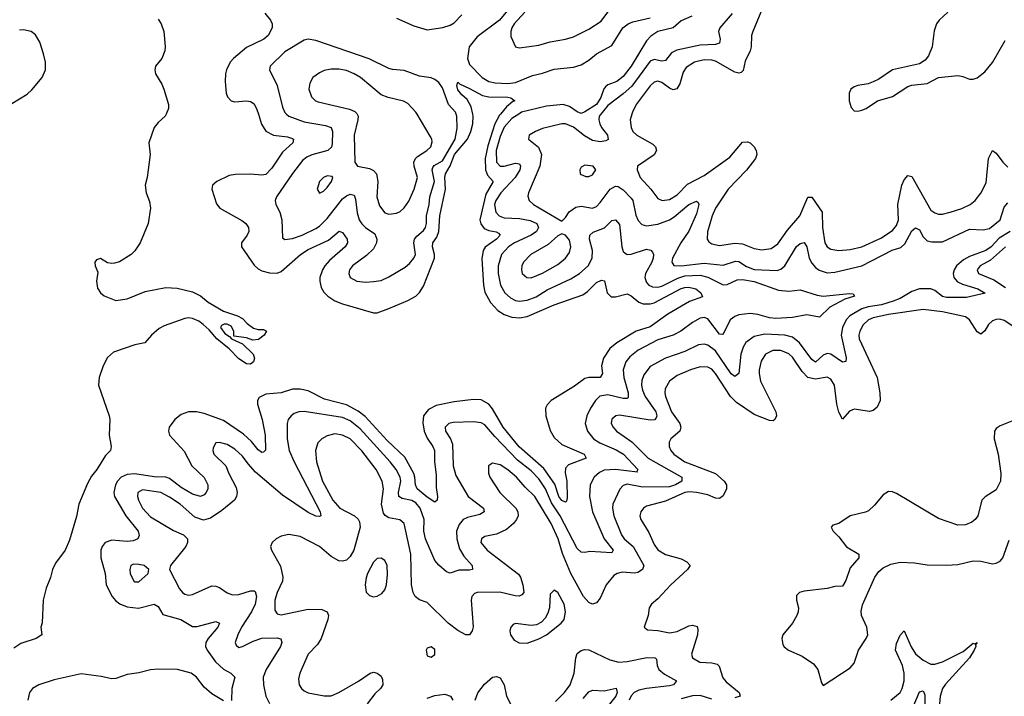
# Model space of a CAD drawing. Header units: inches. Extents: x 1843162 to 1959474, y 907081 to 1016326.
# Tile 524 of 656: x 1914290 to 1919411, y 996970 to 1000492. Entities that reach past the tile are written whole.
import ezdxf

# ---------------------------------------------------------------- set-up
doc = ezdxf.new("R2010")
doc.units = ezdxf.units.IN
doc.header["$MEASUREMENT"] = 0
doc.layers.add('B9010', color=7, linetype='Continuous')
doc.layers.add('B9919', color=7, linetype='Continuous')

msp = doc.modelspace()

# ---------------------------------------------------------------- linework, layer by layer
at = {"layer": 'B9010', "color": 5}
for points, elevation in [([(1916860.4, 1000579.6), (1916786.4, 1000490), (1916670, 1000403.2), (1916627.5, 1000350), (1916619.8, 1000290), (1916630, 1000258.3), (1916695.8, 1000190), (1916730, 1000169.5), (1916763.5, 1000163.5), (1916830, 1000160.3), (1916870, 1000164.2), (1916958.2, 1000201.8), (1917010, 1000213.5), (1917070, 1000234.4), (1917170, 1000245.1), (1917210, 1000257.4), (1917250, 1000280.9), (1917290, 1000313.9), (1917370, 1000357.9), (1917428.2, 1000450), (1917454.8, 1000470), (1917478.8, 1000481.2), (1917570, 1000501.9)], 440), ([(1916918.5, 1000530), (1916862.7, 1000470), (1916850.2, 1000450), (1916844.7, 1000430), (1916844.7, 1000404.7), (1916870, 1000350.7), (1916890, 1000345.3), (1916990, 1000359.2), (1917050, 1000377.2), (1917130, 1000391), (1917170, 1000402.7), (1917250, 1000441.6), (1917315.2, 1000484.8), (1917390, 1000584.9)], 460), ([(1915565.7, 1000525.7), (1915595.6, 1000490), (1915603.2, 1000470), (1915602.8, 1000450), (1915582.3, 1000410), (1915559.6, 1000390), (1915470, 1000347.5), (1915402, 1000290), (1915385.9, 1000270), (1915365.9, 1000230), (1915361.1, 1000210), (1915359.5, 1000170), (1915364.6, 1000110), (1915371.3, 1000090), (1915390, 1000069.1), (1915410, 1000063.8), (1915470, 1000069.2), (1915490, 1000065.8), (1915510, 1000052.9), (1915524.5, 1000024.5), (1915532.3, 1000000)], 420), ([(1916250, 1000499.5), (1916339.9, 1000459.9), (1916410, 1000439.5), (1916491.4, 1000451.4), (1916530, 1000462.3), (1916550, 1000476), (1916590, 1000517.6)], 440), ([(1917786.8, 1000510), (1917730, 1000486.3), (1917688.7, 1000450), (1917609.6, 1000430.4), (1917573.6, 1000406.4), (1917550, 1000381.7), (1917470.9, 1000250), (1917430, 1000196.4), (1917395.8, 1000170), (1917350, 1000152.9), (1917337.3, 1000142.8), (1917328.7, 1000131.3), (1917312.9, 1000087.1), (1917290, 1000051), (1917230, 1000011.4), (1917210, 1000003.1), (1917190, 1000011.6), (1917150, 1000039.4), (1917117.6, 1000050), (1917030, 1000040.8), (1916901.2, 1000010), (1916885.7, 1000000)], 440), ([(1917996.6, 1000523.4), (1917932.7, 1000450), (1917925.5, 1000430), (1917933.2, 1000390), (1917930, 1000368.9), (1917910, 1000362), (1917830, 1000359.5), (1917707.5, 1000332.5), (1917680.1, 1000319.9), (1917650, 1000279.3), (1917630, 1000275.2), (1917590, 1000284.9), (1917570, 1000276.1), (1917473.5, 1000146.5), (1917430, 1000105.4), (1917350, 1000044.3), (1917312.9, 1000000)], 460), ([(1918144.4, 1000530), (1918103, 1000430), (1918097, 1000410), (1918094.8, 1000350), (1918089.5, 1000330), (1918063.6, 1000276.4), (1918052.6, 1000227.4), (1918042.9, 1000217.1), (1918030, 1000212.7), (1918010, 1000217.8), (1917910, 1000275.2), (1917890, 1000280.7), (1917850, 1000282.2), (1917799.6, 1000270), (1917756.6, 1000243.4), (1917740.9, 1000219.1), (1917723, 1000157), (1917709, 1000131), (1917690, 1000126), (1917670, 1000135.6), (1917630, 1000165.6), (1917610, 1000172.4), (1917590, 1000166.9), (1917570, 1000147.6), (1917496.8, 1000050), (1917477.9, 1000010), (1917474.9, 1000000)], 480), ([(1919118.3, 1000530), (1919073.4, 1000490), (1919058.3, 1000470), (1919045.9, 1000434.1), (1919036.9, 1000350), (1919016.9, 1000303.1), (1918999.6, 1000280.4), (1918970, 1000261.6), (1918830, 1000231.1), (1918758.6, 1000181.4), (1918730, 1000167.8), (1918702.7, 1000157.2), (1918650, 1000149.6), (1918630, 1000142), (1918614, 1000130), (1918604.9, 1000110), (1918604.9, 1000070), (1918614.6, 1000034.6), (1918630, 1000017.3), (1918650, 1000015.5), (1918670, 1000020.4), (1918692.3, 1000030), (1918751.1, 1000068.9), (1918830, 1000091.8), (1918910, 1000144.4), (1918930, 1000150.6), (1919010, 1000158.7), (1919070, 1000190.4), (1919170, 1000200.4), (1919195.6, 1000195.6), (1919230, 1000181.6), (1919250, 1000181.3), (1919270, 1000188.7), (1919310, 1000220.3), (1919350, 1000268.9), (1919416.8, 1000383.2)], 520), ([(1915010, 1000494.6), (1915026, 1000470), (1915040.7, 1000430), (1915047.1, 1000352.9), (1915044.9, 1000330), (1915030, 1000289.2), (1914997.3, 1000250), (1914993.4, 1000230), (1914996.3, 1000210), (1915030, 1000156), (1915040.5, 1000130), (1915064.9, 1000050), (1915064.9, 1000030), (1915051.7, 1000000)], 380), ([(1914250, 1000054.6), (1914330, 1000104.2), (1914354.1, 1000125.9), (1914407.3, 1000190), (1914424.2, 1000230), (1914423.8, 1000270), (1914413.9, 1000313.9), (1914395.2, 1000375.2), (1914372.7, 1000412.7), (1914349.8, 1000429.8), (1914310, 1000438.5), (1914290, 1000437.2)], 380), ([(1916560.1, 1000000), (1916556.8, 1000010), (1916519.9, 1000050), (1916490, 1000136.4), (1916470, 1000164.4), (1916450, 1000179.7), (1916430, 1000188.4), (1916370, 1000198.3), (1916290, 1000227.4), (1916230, 1000232), (1916210, 1000237.8), (1916107.5, 1000287.5), (1915830, 1000383.2), (1915790, 1000389.8), (1915770, 1000385.6), (1915670, 1000324.6), (1915593.7, 1000250), (1915588.9, 1000230), (1915628.9, 1000148.9), (1915657, 1000037), (1915670, 1000008), (1915678.6, 1000000)], 440), ([(1916356.9, 1000000), (1916350.8, 1000010), (1916310, 1000055.3), (1916286.9, 1000066.8), (1916206.8, 1000086.8), (1916170, 1000101.4), (1916062.8, 1000190), (1916030, 1000210.5), (1915990, 1000227.7), (1915950, 1000234.3), (1915910, 1000234.3), (1915873.2, 1000226.8), (1915850, 1000215.3), (1915815.3, 1000190), (1915798.6, 1000161.4), (1915794.9, 1000130), (1915807.9, 1000090), (1915828.7, 1000070), (1915843.5, 1000063.5), (1916006, 1000026.1), (1916034, 1000014), (1916043.5, 1000003.6), (1916045.3, 1000000)], 460), ([(1916647.1, 1000000), (1916638.8, 1000038.8), (1916617.1, 1000077.1), (1916590, 1000100.5), (1916570, 1000126.5), (1916563.9, 1000150), (1916570, 1000166.7), (1916577.4, 1000157.4), (1916630, 1000134.3), (1916697, 1000097), (1916730, 1000091), (1916829.1, 1000089.1), (1916845.5, 1000085.5), (1916866.3, 1000070), (1916854.8, 1000065.2), (1916822.5, 1000037.5), (1916790.7, 1000000)], 420)]:
    msp.add_lwpolyline(points, dxfattribs=dict(at, elevation=elevation))
at = {"layer": 'B9919', "color": 5}
for points, elevation in [([(1915051.7, 1000000), (1915047.3, 999990), (1915010, 999956), (1914990.6, 999930), (1914961.6, 999850), (1914968.2, 999790), (1914953, 999670), (1914943.8, 999630), (1914948.2, 999590), (1914965.1, 999545.1), (1914970.3, 999510.3), (1914958.7, 999430), (1914917.1, 999330), (1914890, 999289.4), (1914870, 999269.5), (1914810, 999232), (1914784.1, 999224.1), (1914770, 999222), (1914746.8, 999226.8), (1914710, 999249), (1914690, 999242), (1914681, 999230), (1914682.8, 999210), (1914697.5, 999177.5), (1914690.4, 999130), (1914694.4, 999094.4), (1914710, 999070.8), (1914730, 999054), (1914790, 999030.5), (1914850, 999039.5), (1914943.8, 999076.2), (1915050, 999096.9), (1915110, 999094.3), (1915190, 999074.9), (1915230, 999054), (1915270, 999021.6), (1915350, 998974.4), (1915424, 998950), (1915450, 998936.5), (1915473, 998910), (1915506.4, 998886.4), (1915530, 998878.9), (1915558.4, 998878.4), (1915574.8, 998870), (1915562.8, 998850), (1915532.9, 998827.1), (1915503, 998823), (1915470, 998836.3), (1915404, 998844), (1915403.7, 998870), (1915390, 998896.2), (1915370, 998907.3), (1915353.4, 998906.6), (1915340.5, 998899.5), (1915334.8, 998890), (1915357.5, 998857.5), (1915382, 998842), (1915391.3, 998830), (1915450, 998804.7), (1915504.7, 998750), (1915511.3, 998730), (1915506, 998710), (1915490, 998699.3), (1915470, 998700.7), (1915430, 998727.3), (1915379.2, 998779.2), (1915315.1, 998830), (1915276.6, 998876.6), (1915245.4, 998905.4), (1915222.2, 998922.2), (1915190, 998936.4), (1915170, 998939.8), (1915150, 998937.1), (1915041.3, 998898.7), (1915015.7, 998884.3), (1914976.5, 998850), (1914940.7, 998810), (1914890, 998799.5), (1914778.2, 998761.8), (1914746.3, 998733.7), (1914723.8, 998690), (1914703.5, 998630), (1914700.1, 998590), (1914756.5, 998430), (1914759.7, 998410), (1914755.2, 998330), (1914767, 998270), (1914763.1, 998250), (1914736.8, 998223.2), (1914691.4, 998150), (1914663.5, 998116.5), (1914642.3, 998077.7), (1914598, 997970), (1914585.7, 997905.7), (1914550, 997782.9), (1914526.7, 997730), (1914476.8, 997663.2), (1914460.3, 997630), (1914450, 997589), (1914427.7, 997532.3), (1914412.2, 997470), (1914407.1, 997352.9), (1914401, 997330), (1914406, 997290), (1914376, 997270), (1914295.6, 997244.4), (1914260.3, 997219.7)], 380), ([(1916790.7, 1000000), (1916785.8, 999994.2), (1916762.3, 999950), (1916725.5, 999834.5), (1916711, 999770), (1916712.3, 999710), (1916723.1, 999683.1), (1916752.7, 999650), (1916715.6, 999584.4), (1916684.4, 999450), (1916688.4, 999428.4), (1916705.4, 999405.4), (1916730, 999393.8), (1916768, 999388), (1916781.2, 999381.2), (1916789.3, 999370), (1916770.7, 999350), (1916712, 999308), (1916700.8, 999290), (1916693.9, 999246.1), (1916702.2, 999110), (1916710, 999073.1), (1916739.7, 999019.7), (1916777.2, 998977.2), (1916810, 998957.1), (1916850, 998943.1), (1916890, 998939.9), (1916930, 998947.4), (1917070, 999008.4), (1917219.8, 999060.2), (1917243.5, 999076.5), (1917290, 999123.2), (1917316.7, 999136.7), (1917331.9, 999131.9), (1917346.4, 999070), (1917367, 999050), (1917390, 999048.6), (1917450, 999064.8), (1917470, 999055.1), (1917510, 999021.3), (1917533.1, 999013.1), (1917570, 999012.3), (1917590, 999017.2), (1917730, 999092.4), (1917750, 999098.6), (1917770, 999099.3), (1917807.4, 999090), (1917832.4, 999070), (1917841.6, 999050), (1917774.6, 999025.4), (1917661.7, 998958.3), (1917570, 998892.7), (1917496.9, 998870), (1917396.3, 998810), (1917359.7, 998780.3), (1917326.4, 998730), (1917317, 998690), (1917321.7, 998650), (1917310.3, 998630), (1917250.7, 998629.3), (1917230, 998624), (1917175.3, 998584.7), (1917054.4, 998510), (1917033.2, 998486.8), (1917025.8, 998470), (1917026.8, 998430), (1917050, 998352.7), (1917070, 998317.3), (1917110, 998280.7), (1917226, 998230), (1917236.5, 998210), (1917145.5, 998174.5), (1917130, 998156.9), (1917127.5, 998132.5), (1917135.4, 998090), (1917137.5, 998002.5), (1917135.2, 997984.8), (1917130, 997979.7), (1917110, 997988.7), (1917094.5, 998010), (1917073.4, 998073.4), (1917016.2, 998156.2), (1916888.7, 998268.7), (1916804.2, 998370), (1916750, 998466.2), (1916730, 998489.9), (1916690, 998513.2), (1916650, 998514.7), (1916550, 998502.5), (1916457.2, 998482.8), (1916416.5, 998463.5), (1916391.5, 998430), (1916387, 998393), (1916394.2, 998350), (1916410, 998313.4), (1916439.8, 998270), (1916447.3, 998250), (1916447.2, 998190), (1916456.5, 998123.5), (1916457.2, 998057.2), (1916464.2, 998010), (1916460.9, 997990), (1916450, 997979.7), (1916410, 998006.2), (1916358.5, 998050), (1916348.6, 998070), (1916346, 998110), (1916339.9, 998130), (1916293.8, 998213.8), (1916201.2, 998301.2), (1916086.6, 998426.6), (1916050, 998453.6), (1915990, 998486.7), (1915876.5, 998516.5), (1915790, 998559.1), (1915750, 998568.8), (1915710, 998568.8), (1915650, 998549.4), (1915570, 998543.4), (1915535.4, 998524.6), (1915526.7, 998510), (1915527.5, 998490), (1915552.2, 998410), (1915567, 998330), (1915568.9, 998251.1), (1915559.2, 998240.8), (1915550, 998238.5), (1915530, 998253.2), (1915495.8, 998295.8), (1915455.2, 998335.2), (1915350, 998405.4), (1915250, 998442), (1915210, 998450.9), (1915168.6, 998451.4), (1915130, 998437.1), (1915097.6, 998410), (1915068, 998370), (1915063.5, 998350), (1915069.3, 998330), (1915146.3, 998246.3), (1915185.4, 998170), (1915249.2, 998109.2), (1915269.4, 998070), (1915269.4, 998050), (1915261.1, 998030), (1915250, 998018.4), (1915230, 998009.9), (1915190, 998021.4), (1915130, 998057), (1915070, 998102.8), (1915050, 998110.6), (1914990, 998112.2), (1914890, 998128.4), (1914850, 998123.6), (1914818.3, 998110), (1914799.4, 998090), (1914788.5, 998070), (1914780.5, 998030), (1914784, 998010), (1914842.6, 997910), (1914906.6, 997830), (1914912.5, 997807.5), (1914905.2, 997790), (1914881.2, 997778.8), (1914850, 997776.3), (1914770, 997782.1), (1914734.7, 997770), (1914719, 997750), (1914712.1, 997730), (1914711.6, 997690), (1914734.1, 997610), (1914740.4, 997550), (1914771.5, 997490), (1914788.6, 997468.6), (1914811.6, 997451.6), (1914850, 997435.9), (1914908.7, 997428.7), (1914990, 997449), (1915010, 997437.5), (1915035, 997395), (1915129.2, 997369.2), (1915190, 997333), (1915212.7, 997332.7), (1915310, 997359.8), (1915328.9, 997350), (1915321.2, 997330), (1915270.7, 997270), (1915258.9, 997250), (1915257.2, 997230), (1915265.8, 997210), (1915308.6, 997148.6), (1915350, 997112), (1915389, 997090), (1915410.2, 997070), (1915393.1, 997010), (1915391.7, 996948.3)], 420), ([(1916885.7, 1000000), (1916850, 999976.9), (1916810, 999932.7), (1916790, 999884.1), (1916768.1, 999810), (1916770.1, 999750.1), (1916790.1, 999730.1), (1916810, 999729.3), (1916870, 999744.7), (1916890, 999741.8), (1916895.9, 999730), (1916892.2, 999710), (1916866.7, 999670), (1916793.4, 999590), (1916766.1, 999550), (1916760.4, 999530), (1916767.5, 999490), (1916784.7, 999470), (1916810, 999460.8), (1916890, 999457), (1916945.8, 999445.8), (1916979.5, 999430), (1916989.5, 999410), (1916978.1, 999390), (1916950.1, 999370), (1916864.6, 999330), (1916833.1, 999310), (1916796.2, 999270), (1916778.4, 999210), (1916778.9, 999170), (1916791.2, 999110), (1916814, 999070), (1916843.7, 999043.7), (1916870, 999030.1), (1916890, 999026.5), (1916930, 999031.5), (1916976.8, 999050), (1917034.6, 999085.4), (1917156.3, 999143.7), (1917201.2, 999170), (1917247.9, 999210), (1917267.8, 999250), (1917269.9, 999290), (1917254, 999350), (1917255.5, 999370), (1917273.5, 999386.5), (1917332.3, 999407.7), (1917370, 999445.8), (1917390, 999450.2), (1917410, 999426), (1917422.1, 999310), (1917430, 999285.7), (1917437.4, 999277.4), (1917450, 999270.2), (1917470, 999271.5), (1917550, 999297.1), (1917572.5, 999292.5), (1917582.2, 999282.2), (1917586.4, 999270), (1917584.5, 999250), (1917577.9, 999230), (1917544.6, 999170), (1917541.2, 999150), (1917550, 999123.2), (1917563.2, 999110), (1917581.9, 999101.9), (1917610, 999099.4), (1917630, 999104.1), (1917713.6, 999146.4), (1917750, 999158.1), (1917830, 999161.8), (1917870, 999151.7), (1917950, 999112), (1917970, 999112.8), (1918022.8, 999137.2), (1918050, 999138.6), (1918110, 999128.6), (1918236.3, 999083.7), (1918290, 999079.3), (1918350, 999084.9), (1918437.6, 999057.6), (1918470, 999052.9), (1918607.1, 999067.1), (1918624.7, 999064.7), (1918632, 999052), (1918582.3, 999037.7), (1918504.2, 998995.8), (1918450, 998943.6), (1918384.2, 998955.8), (1918310, 998941.2), (1918222.8, 998937.2), (1918190, 998939.1), (1918130, 998956.8), (1918090, 998962.6), (1918030, 998954.9), (1918010, 998947.3), (1917985.2, 998930), (1917950, 998854.3), (1917946.3, 998853.7), (1917930, 998854.6), (1917870, 998935), (1917850, 998940.9), (1917830, 998937.9), (1917790, 998915), (1917729.7, 998869.7), (1917689.7, 998850.3), (1917610, 998826.1), (1917508, 998772), (1917463.8, 998736.2), (1917442.6, 998710), (1917428.6, 998670), (1917432.5, 998630), (1917455, 998550), (1917455.2, 998524.8), (1917450, 998520.3), (1917430, 998520.4), (1917350, 998539.9), (1917308.6, 998531.4), (1917285.5, 998510), (1917259.2, 998470), (1917240.9, 998430), (1917230.8, 998390), (1917243.9, 998350), (1917275.2, 998310), (1917308.1, 998290), (1917393.4, 998253.4), (1917430.6, 998230.6), (1917504.9, 998150), (1917500.9, 998140.9), (1917503.6, 998136.4), (1917390, 998150.6), (1917330, 998146.6), (1917305.3, 998134.7), (1917277.8, 998110), (1917256.8, 998070), (1917253.7, 998010), (1917268.9, 997930), (1917330.7, 997790), (1917376.5, 997730), (1917370, 997716.9), (1917256, 997724), (1917230, 997718.5), (1917210, 997720.3), (1917190, 997738.6), (1917100.8, 997910), (1917056.5, 997976.5), (1917024.4, 998050), (1916990, 998101.6), (1916950, 998143.5), (1916879.8, 998199.8), (1916761.7, 998321.7), (1916710, 998382.2), (1916690, 998393.7), (1916650, 998397.7), (1916545.1, 998394.9), (1916522.4, 998390), (1916503.5, 998370), (1916505.8, 998350), (1916530.7, 998310.7), (1916541.7, 998281.7), (1916544.6, 998170), (1916558.6, 998118.6), (1916622.3, 998010), (1916702.6, 997950), (1916706.5, 997930), (1916683.8, 997916.2), (1916619.4, 997900.6), (1916596.9, 997890), (1916575.4, 997864.6), (1916563, 997830), (1916564.6, 997790), (1916577.6, 997737.6), (1916599.7, 997699.7), (1916644.4, 997650), (1916644.9, 997630), (1916630, 997626), (1916574, 997626), (1916530, 997611.1), (1916510, 997618), (1916470, 997652.8), (1916450, 997677.6), (1916401.3, 997790), (1916393.1, 997830), (1916393.3, 997890), (1916373.6, 997950), (1916350, 997977), (1916330, 997989.5), (1916279.6, 997999.6), (1916263, 998010), (1916260.8, 998030), (1916271.9, 998090), (1916268.5, 998110), (1916248.9, 998150), (1916217.8, 998190), (1916061.5, 998361.4), (1916010, 998403), (1915970, 998421.1), (1915770, 998452.3), (1915742.8, 998450), (1915718.3, 998441.7), (1915702.3, 998430), (1915687.6, 998410), (1915681.7, 998390), (1915682.1, 998310), (1915692.5, 998250), (1915718.7, 998190), (1915853.2, 997930), (1915856.3, 997910), (1915850, 997905.6), (1915830, 997907.7), (1915790, 997925.9), (1915656.7, 998016.7), (1915517.4, 998137.4), (1915479.2, 998179.2), (1915450, 998219.8), (1915410, 998256.5), (1915370, 998280.4), (1915330, 998291.1), (1915310, 998289.2), (1915296.4, 998263.6), (1915294.4, 998250), (1915300.3, 998230), (1915362.9, 998170), (1915377.8, 998130), (1915416.2, 998056.2), (1915421.3, 998030), (1915417.4, 998010), (1915407.1, 997990), (1915342.2, 997937.8), (1915283.4, 997896.6), (1915246.8, 997886.8), (1915201.6, 997901.6), (1915124.6, 997970), (1915070, 998007.3), (1915025.1, 998030), (1914930, 998045), (1914904.7, 998030), (1914903.2, 998010), (1914908.7, 997990), (1914930, 997949.2), (1914970, 997904.2), (1915090, 997832.8), (1915142, 997810), (1915163.8, 997790), (1915163.1, 997770), (1915154.9, 997750), (1915074.9, 997650), (1915070.4, 997630), (1915120.8, 997530), (1915136.4, 997510), (1915150, 997500.9), (1915170, 997496.1), (1915190, 997500.2), (1915290, 997544.2), (1915310, 997543.9), (1915330, 997535.8), (1915370, 997509.1), (1915397.5, 997497.5), (1915430, 997499.7), (1915490, 997519.2), (1915510, 997519.5), (1915515.3, 997515.3), (1915521.8, 997490), (1915514.7, 997450), (1915495.9, 997410), (1915443.9, 997330), (1915424.9, 997290), (1915410.4, 997250), (1915415.6, 997235.6), (1915430, 997224.6), (1915450, 997229.1), (1915503.9, 997256.1), (1915550, 997271.8), (1915630, 997273.9), (1915648.9, 997268.9), (1915653.2, 997250), (1915646.2, 997230), (1915573.1, 997110), (1915557.4, 997070), (1915558.5, 997030), (1915570.2, 996970), (1915590, 996932.9)], 440), ([(1915532.3, 1000000), (1915548.5, 999948.5), (1915571.1, 999911.1), (1915610, 999891.4), (1915682.5, 999882.5), (1915710, 999873), (1915714.6, 999870), (1915710.2, 999850), (1915657.8, 999802.2), (1915601.9, 999718.1), (1915570, 999686.7), (1915550, 999681.9), (1915490, 999687.4), (1915413.6, 999686.4), (1915379.9, 999680.1), (1915315.2, 999650), (1915293.8, 999630), (1915290.2, 999610), (1915313.8, 999533.8), (1915331, 999511), (1915445.8, 999445.8), (1915465.8, 999430), (1915479.7, 999410), (1915481.6, 999390), (1915473.8, 999370), (1915443.6, 999330), (1915443.6, 999310), (1915510, 999214.5), (1915530, 999195.7), (1915550, 999184.8), (1915590, 999173.6), (1915630, 999173), (1915650, 999181.3), (1915750.4, 999269.6), (1915790, 999295), (1915896.5, 999343.5), (1915951.6, 999391.6), (1915970, 999384), (1915993.2, 999350), (1915994.8, 999330), (1915983.9, 999310), (1915902, 999238), (1915876.9, 999210), (1915864.9, 999190), (1915852.2, 999150), (1915850.7, 999130), (1915857.6, 999097.6), (1915872.7, 999072.7), (1915892.7, 999052.7), (1915930, 999028.4), (1915970, 999011.9), (1916130, 998965.2), (1916150, 998966.7), (1916210, 998987.6), (1916310, 999029.3), (1916350, 999052.2), (1916370, 999071.3), (1916390, 999104.7), (1916447.3, 999250), (1916447.3, 999270), (1916436.7, 999310), (1916439.9, 999330), (1916460.2, 999359.8), (1916471.2, 999390), (1916475.5, 999470), (1916505.2, 999610), (1916500.9, 999670), (1916505.5, 999690), (1916529.4, 999730.6), (1916552.5, 999790), (1916619, 999870), (1916637.2, 999910), (1916648.1, 999950), (1916649.3, 999990), (1916647.1, 1000000)], 420), ([(1915678.6, 1000000), (1915690, 999989.5), (1915770, 999960.3), (1915881.3, 999941.3), (1915910.5, 999930.5), (1915918.1, 999910), (1915915.2, 999844.8), (1915911.8, 999828.2), (1915893.6, 999810), (1915810, 999788.7), (1915783.4, 999776.6), (1915761.4, 999758.6), (1915708.5, 999691.5), (1915626, 999570), (1915618.9, 999550), (1915623.1, 999530), (1915643.6, 999490), (1915654, 999450), (1915657.1, 999357.1), (1915670, 999347.4), (1915710, 999353), (1915758.9, 999370), (1915830, 999404.7), (1915850, 999417.2), (1915890, 999456.8), (1915970, 999558.9), (1915990, 999575), (1916010, 999583.2), (1916030, 999577.8), (1916037.2, 999557.2), (1916045.9, 999485.9), (1916056.8, 999450), (1916069.4, 999429.4), (1916088.6, 999410), (1916137.1, 999377.1), (1916148.4, 999350), (1916146, 999330), (1916130, 999299.3), (1916095, 999265), (1916020.9, 999210), (1916006.5, 999190), (1916002.7, 999170), (1916009.4, 999149.4), (1916044, 999130), (1916090, 999125.8), (1916130, 999128.5), (1916170, 999134), (1916210, 999152.9), (1916296, 999203.9), (1916318, 999222), (1916341.1, 999250), (1916348.2, 999270), (1916339.9, 999330), (1916344.6, 999350), (1916355.2, 999364.8), (1916390, 999394), (1916400.5, 999410), (1916405.6, 999430), (1916406.9, 999470), (1916420.5, 999530), (1916423.9, 999570), (1916447.8, 999650), (1916435.6, 999710), (1916438.4, 999721.6), (1916446.6, 999733.4), (1916490, 999756.4), (1916554.6, 999870), (1916566.4, 999926.4), (1916563.4, 999990), (1916560.1, 1000000)], 440), ([(1916045.3, 1000000), (1916050.1, 999990), (1916049.5, 999970), (1916030.1, 999890), (1916033.1, 999750), (1916048, 999730), (1916110, 999716.6), (1916130, 999706.7), (1916145.4, 999690), (1916153.9, 999650), (1916147.1, 999570), (1916162.4, 999522.4), (1916190, 999486.9), (1916210, 999479.7), (1916250, 999484), (1916270, 999493.1), (1916290, 999511.7), (1916313.5, 999546.5), (1916342.5, 999610), (1916358.7, 999670), (1916341.5, 999730), (1916341, 999750), (1916349.2, 999770), (1916359.6, 999780.4), (1916408.7, 999810), (1916428.8, 999830), (1916435.4, 999855.4), (1916434.2, 999870), (1916425.9, 999885.9), (1916356.9, 1000000)], 460), ([(1917312.9, 1000000), (1917304.5, 999990), (1917302.8, 999970), (1917307.5, 999950), (1917317.2, 999930), (1917348.5, 999890), (1917351.4, 999868.6), (1917338.4, 999861.6), (1917310, 999856.6), (1917270, 999863), (1917227.6, 999887.6), (1917170, 999932.1), (1917130, 999949.1), (1917110, 999949.8), (1917010, 999925), (1916972.7, 999910), (1916940.4, 999890), (1916937.1, 999870), (1916988.4, 999828.4), (1917003.7, 999790), (1916996.3, 999730), (1916936.8, 999590), (1916933.9, 999573.9), (1916940.8, 999550), (1916962, 999530), (1917110, 999443), (1917130, 999462.4), (1917148.1, 999491.9), (1917183.5, 999516.5), (1917210, 999521.4), (1917270, 999511.5), (1917290, 999519), (1917310, 999539.4), (1917362.1, 999610), (1917390, 999625.3), (1917403, 999623), (1917430, 999605.7), (1917470, 999563.2), (1917478.8, 999550), (1917494.3, 999474.3), (1917506.9, 999446.9), (1917525.8, 999425.8), (1917550, 999417.9), (1917610, 999427.4), (1917670, 999450.1), (1917694.9, 999465.1), (1917770, 999529.4), (1917810, 999547), (1917819.5, 999539.5), (1917822, 999530), (1917810, 999480.4), (1917770, 999391.4), (1917728.3, 999330), (1917685.6, 999250), (1917682.3, 999230), (1917692.9, 999212.9), (1917730.7, 999210.7), (1917850, 999224.7), (1917950, 999213.3), (1918014, 999234), (1918030, 999233.3), (1918070, 999206.5), (1918110, 999192.3), (1918230, 999186.9), (1918250, 999193.4), (1918270, 999210.2), (1918330, 999311.7), (1918350, 999326.5), (1918370, 999332.3), (1918383.8, 999310), (1918396.8, 999250), (1918410, 999225), (1918430, 999201.4), (1918448.3, 999188.3), (1918490, 999174.1), (1918530, 999176.8), (1918670, 999210.1), (1918828.2, 999291.8), (1918873.9, 999306.1), (1918894.5, 999325.5), (1918930, 999392.9), (1918950, 999409.1), (1918970, 999398.3), (1918990, 999362.3), (1919010, 999340.7), (1919035.1, 999335.1), (1919090, 999336.2), (1919230, 999400.9), (1919302.1, 999397.9), (1919334.5, 999405.5), (1919390.5, 999449.5), (1919410, 999515.3), (1919430, 999538.9)], 460), ([(1917474.9, 1000000), (1917466.2, 999970), (1917470.2, 999930), (1917480.2, 999910), (1917500.2, 999890), (1917583.4, 999843.4), (1917598, 999830), (1917602.3, 999810), (1917590, 999787.7), (1917503.6, 999730), (1917501.2, 999710), (1917516.8, 999670), (1917573.2, 999610), (1917610, 999560.3), (1917631.3, 999551.3), (1917670, 999556.3), (1917710, 999580.8), (1917764.5, 999635.5), (1917850, 999680.1), (1917983.6, 999776.4), (1918050, 999854.9), (1918076, 999856), (1918090, 999850.3), (1918110, 999830.3), (1918121.3, 999810), (1918124.5, 999790), (1918117.7, 999770), (1918070, 999708.3), (1917975.1, 999610), (1917909.6, 999510), (1917892, 999470), (1917867.7, 999387.7), (1917866.5, 999350), (1917875.1, 999335.1), (1917890, 999324.7), (1917930, 999317.2), (1918010, 999327.8), (1918050, 999325.1), (1918110, 999300.4), (1918150, 999293.2), (1918199.7, 999300.3), (1918234.2, 999325.8), (1918284.1, 999395.9), (1918348.4, 999470), (1918390, 999567.8), (1918410, 999567.8), (1918463.8, 999490), (1918465.5, 999410), (1918478.4, 999330), (1918490.1, 999310.1), (1918510, 999296.8), (1918550, 999290.7), (1918610, 999295), (1918670.3, 999309.7), (1918770, 999354), (1918830, 999394.4), (1918850, 999420.7), (1918860.7, 999450), (1918857.3, 999530), (1918878.6, 999630), (1918890, 999658.9), (1918910, 999680.3), (1918930, 999675.3), (1919030, 999500.2), (1919050, 999485.9), (1919070, 999480.1), (1919090, 999479.8), (1919130, 999489.4), (1919190.5, 999509.5), (1919234.7, 999530), (1919259.8, 999550), (1919290, 999589.1), (1919317.6, 999642.4), (1919329.9, 999770), (1919350, 999810.4), (1919370, 999797), (1919404.1, 999750), (1919430, 999723.8)], 480), ([(1919442, 999390), (1919384.9, 999355.1), (1919343.5, 999310), (1919315.3, 999290), (1919230, 999258.8), (1919198.9, 999241.1), (1919163.4, 999210), (1919151.2, 999190), (1919145.5, 999170), (1919148.7, 999150), (1919167.5, 999127.5), (1919194.5, 999114.5), (1919274, 999090), (1919311.1, 999068.9), (1919214.1, 999045.9), (1919110, 999046.1), (1919090, 999051.3), (1919050, 999081.7), (1919030, 999091.1), (1918970, 999091.1), (1918930, 999077.7), (1918870, 999041.2), (1918834.2, 999025.8), (1918772.3, 999007.7), (1918703.2, 998996.8), (1918670, 998985.9), (1918608.5, 998950), (1918589.6, 998930), (1918569.1, 998890), (1918563.3, 998850), (1918588.9, 998731.1), (1918588, 998712), (1918570, 998709.8), (1918510, 998749.9), (1918490, 998753.4), (1918470, 998745.5), (1918430, 998709.8), (1918410, 998722.2), (1918346.1, 998810), (1918310, 998839.7), (1918270, 998849.2), (1918166, 998854), (1918110, 998842.5), (1918067.7, 998812.3), (1918053.5, 998786.5), (1918041.5, 998750), (1918030, 998649.6), (1918010, 998633.8), (1917990, 998647.7), (1917910, 998767.5), (1917870, 998797.9), (1917850, 998803.4), (1917821.4, 998798.6), (1917750, 998765.4), (1917650.1, 998729.9), (1917570, 998687.2), (1917536, 998644), (1917526.4, 998613.6), (1917525, 998590), (1917530, 998563.1), (1917543.7, 998530), (1917599, 998450), (1917604, 998430), (1917600.4, 998419.5), (1917591.3, 998408.7), (1917570, 998406.4), (1917410, 998434), (1917390.9, 998429.1), (1917370, 998412.6), (1917367.3, 998390), (1917376.9, 998370), (1917394.4, 998350), (1917474.6, 998294.6), (1917559, 998210), (1917734.7, 998110), (1917733.8, 998090), (1917700.8, 998070), (1917670, 998060.2), (1917530, 998059.2), (1917450, 998074), (1917430, 998068), (1917411.1, 998048.9), (1917375.8, 997970), (1917373.1, 997950), (1917381.3, 997910), (1917420.4, 997810), (1917434.6, 997790), (1917480.9, 997750), (1917536.3, 997650), (1917530.2, 997630), (1917506.2, 997613.8), (1917490, 997610.5), (1917424.2, 997615.8), (1917398, 997610), (1917380.7, 997599.3), (1917341.3, 997550), (1917310, 997481.3), (1917290, 997456.4), (1917270, 997449.8), (1917250, 997457.8), (1917222.6, 997490), (1917157.3, 997610), (1917114.1, 997714.1), (1917091.5, 997790), (1917054.6, 997870), (1916970.5, 998010), (1916919, 998059), (1916874, 998110), (1916830, 998148.4), (1916790, 998174.3), (1916750, 998184), (1916728.9, 998170), (1916728.1, 998131.9), (1916735.5, 998110), (1916788.5, 998030), (1916870.2, 997950), (1916881.1, 997930), (1916883.2, 997910), (1916875.2, 997890), (1916858.2, 997870), (1916821.7, 997838.3), (1916770, 997814.4), (1916710, 997800.9), (1916692.2, 997790), (1916689.1, 997770), (1916721.8, 997730), (1916885.3, 997605.3), (1916894.8, 997590), (1916907.8, 997550), (1916912, 997510), (1916901.9, 997498.1), (1916888.1, 997491.9), (1916867.2, 997492.8), (1916788.5, 997511.5), (1916670.2, 997509.8), (1916655.2, 997504.8), (1916642, 997490), (1916638.8, 997470), (1916649.2, 997330.8), (1916644.4, 997310), (1916630, 997289.8), (1916610.2, 997289.8), (1916570, 997312.2), (1916519.8, 997350), (1916410, 997458.5), (1916370, 997472.5), (1916346.8, 997490), (1916336.1, 997510), (1916327.7, 997550), (1916324.2, 997710), (1916289.9, 997869.9), (1916267.9, 997887.9), (1916210, 997899.2), (1916191.3, 997911.3), (1916183.2, 997923.2), (1916171.8, 997970), (1916182.8, 998050), (1916176.2, 998090), (1916144.2, 998150), (1916070, 998248.4), (1916009.8, 998310), (1915970, 998329.3), (1915930, 998335.8), (1915890, 998325.5), (1915862, 998310), (1915840.2, 998290), (1915829.3, 998250), (1915834.8, 998190), (1915866.1, 998090), (1915919.6, 997990), (1915955.5, 997950), (1916031.3, 997910), (1916051.5, 997891.5), (1916058, 997878), (1916062.1, 997850), (1916028.7, 997730), (1916010, 997697.6), (1915990, 997679.4), (1915970, 997673), (1915950, 997675.2), (1915910, 997698.3), (1915849.8, 997750), (1915750, 997802.2), (1915690, 997813), (1915650, 997803.6), (1915624.9, 997790), (1915603, 997770), (1915594.9, 997750), (1915599.3, 997730), (1915646.5, 997646.5), (1915659.7, 997590), (1915657.4, 997570), (1915628.9, 997510), (1915616.6, 997470), (1915618, 997418), (1915630, 997399.6), (1915650, 997393.5), (1915790, 997423.1), (1915861.8, 997421.8), (1915890.4, 997410), (1915896, 997390), (1915893.8, 997370), (1915857.7, 997270), (1915840, 997240), (1915790, 997189.7), (1915747.2, 997090), (1915741.3, 997061.3), (1915744.4, 997030), (1915755.8, 997010), (1915770, 996998), (1915790, 996988.9), (1915873.2, 996973.2), (1915910, 996972.9), (1915949.7, 996990), (1916051.9, 997048.1), (1916114, 997090), (1916130, 997094.9), (1916150, 997090.4), (1916170, 997074.4), (1916177.8, 997057.8), (1916179.6, 997030), (1916167.6, 997010), (1916137.2, 996982.8), (1916097.3, 996930)], 460), ([(1919417.9, 999310), (1919339.2, 999240.8), (1919286, 999210), (1919270.2, 999190), (1919276.9, 999170), (1919357, 999137), (1919417.5, 999097.5)], 480), ([(1919552.2, 998832.2), (1919410, 998925.3), (1919387.9, 998932.1), (1919370, 998931.7), (1919350, 998924.2), (1919330, 998904.5), (1919310, 998872.6), (1919290, 998855.1), (1919270, 998866.2), (1919230.6, 998930), (1919210, 998945.7), (1919090, 998970.9), (1918990, 998983.4), (1918810, 998956.6), (1918730, 998940.1), (1918705.4, 998930), (1918677.2, 998902.8), (1918659.6, 998870), (1918654.7, 998850), (1918656.1, 998830), (1918750.6, 998630), (1918764.1, 998550), (1918765.5, 998510), (1918750, 998475), (1918730, 998457.5), (1918710, 998452.4), (1918630, 998464.1), (1918606, 998453.9), (1918570, 998411.8), (1918550, 998449.6), (1918539.6, 998490), (1918528.9, 998588.9), (1918510, 998621.2), (1918490, 998630.5), (1918430, 998619.9), (1918389.9, 998629.9), (1918359.9, 998659.9), (1918310, 998734.3), (1918290, 998753.1), (1918250, 998769.9), (1918208.2, 998770), (1918169.7, 998750.3), (1918146.5, 998713.5), (1918137.2, 998670), (1918135.9, 998650), (1918143.7, 998610), (1918222.7, 998450), (1918227.1, 998430), (1918218.7, 998410), (1918210, 998404.2), (1918190, 998406.3), (1918110, 998436.1), (1918018.7, 998498.7), (1917987.2, 998530), (1917910, 998650.5), (1917890, 998671.9), (1917870, 998683), (1917830, 998684.5), (1917778.7, 998670), (1917710, 998638.9), (1917670.6, 998609.4), (1917647.8, 998570), (1917645.3, 998550), (1917649.4, 998530.6), (1917679.8, 998450), (1917723, 998390), (1917728.8, 998370), (1917723, 998350), (1917677.3, 998310), (1917667.8, 998292.2), (1917667.6, 998270), (1917676.6, 998250), (1917691.9, 998230), (1917750, 998190.6), (1917910.2, 998130), (1917954.2, 998090), (1917965.8, 998070), (1917965.9, 998050), (1917950, 998012.8), (1917930, 997999.9), (1917910, 998001.7), (1917870, 998018.4), (1917811.1, 998031.1), (1917773.7, 998033.7), (1917750, 998030.3), (1917650, 997984.9), (1917550, 997959.8), (1917535.6, 997950), (1917520.2, 997930), (1917515.8, 997910), (1917520.2, 997890), (1917563.1, 997823.1), (1917590, 997760.3), (1917610, 997733), (1917650, 997708.5), (1917730, 997684.8), (1917759.6, 997670), (1917776.9, 997650), (1917763.6, 997630), (1917676.8, 997550), (1917610, 997477.4), (1917577.1, 997450), (1917564.4, 997430), (1917559.5, 997390), (1917538.7, 997330), (1917555.4, 997315.4), (1917610, 997311.9), (1917670, 997300.9), (1917710, 997306.9), (1917770, 997337.5), (1917790, 997340.5), (1917813.8, 997333.8), (1917818.3, 997318.3), (1917815, 997290), (1917784.3, 997190), (1917790.2, 997170), (1917827.7, 997147.7), (1917890, 997144.4), (1917917.2, 997137.2), (1917927.6, 997127.6), (1917946.9, 997066.9), (1917964.9, 997044.9), (1918033.2, 996990), (1918038, 996970), (1918010, 996962.5)], 480), ([(1919450, 998401.6), (1919390, 998377.6), (1919370, 998363.7), (1919361.3, 998350), (1919358, 998310), (1919379, 998230), (1919392.6, 998130), (1919391.3, 998090), (1919370, 998044.2), (1919312.4, 998007.6), (1919294.4, 997990), (1919274, 997910), (1919260.5, 997890), (1919243.4, 997876.6), (1919210, 997862), (1919170, 997861.1), (1919070, 997895.6), (1918850, 998025.6), (1918830, 998034), (1918810, 998035.1), (1918781.4, 998018.6), (1918735.9, 997964.1), (1918704.4, 997935.6), (1918690, 997928.2), (1918610, 997909.6), (1918550, 997869.3), (1918519.6, 997860.4), (1918511.3, 997850), (1918520.7, 997830), (1918550, 997800.5), (1918590, 997748.5), (1918654.8, 997710), (1918654, 997690), (1918610, 997639.3), (1918587.5, 997572.5), (1918570, 997542.7), (1918530, 997540.7), (1918490, 997531.6), (1918370, 997517), (1918346, 997510), (1918330, 997494), (1918330.5, 997470), (1918341.1, 997430), (1918338.9, 997410), (1918332.7, 997390), (1918310.1, 997349.9), (1918260.3, 997290), (1918254.6, 997270), (1918259.7, 997239.7), (1918266.9, 997226.9), (1918288.4, 997210), (1918359.5, 997179.5), (1918418.6, 997138.6), (1918440.8, 997110), (1918460.4, 997040.4), (1918470, 997026.8), (1918610, 997118.5), (1918630, 997143.1), (1918653.9, 997210), (1918693.6, 997270), (1918701.1, 997290), (1918696.3, 997330), (1918668.2, 997390), (1918666.8, 997413.2), (1918674.2, 997445.7), (1918738, 997590), (1918759.6, 997620.4), (1918780.9, 997639.1), (1918821.4, 997658.6), (1918870, 997668.5), (1918944.2, 997664.2), (1919010, 997654.6), (1919110, 997652), (1919170, 997655.3), (1919250, 997674.9), (1919290, 997673.4), (1919350, 997659.6), (1919370, 997662.3), (1919390, 997673.4), (1919404.4, 997690), (1919437.2, 997782.8)], 520), ([(1918821, 996950), (1918870.5, 996989.5), (1918880.8, 997010), (1918890.6, 997050), (1918890.9, 997090), (1918881.8, 997130), (1918845.2, 997210), (1918850, 997244.9), (1918870, 997288.3), (1918890, 997310.3), (1918927.7, 997227.7), (1918950.3, 997190.3), (1918990, 997157.2), (1919030, 997137.6), (1919050, 997137.6), (1919090, 997150.1), (1919197.4, 997202.6), (1919250, 997246), (1919257.5, 997242.5), (1919270, 997250.4), (1919261.7, 997238.3), (1919264, 997230), (1919255.3, 997210), (1919230.1, 997170), (1919106.1, 997033.9), (1919090.5, 997010), (1919078.5, 996970), (1919072.3, 996912.3)], 480), ([(1917076.5, 996943.5), (1917123.2, 996990), (1917154.2, 997030), (1917174.1, 997090), (1917182.3, 997170), (1917190, 997192.9), (1917210, 997209.1), (1917230, 997213.6), (1917250, 997211.6), (1917359, 997159), (1917407.2, 997147.2), (1917450, 997150.7), (1917552.6, 997172.6), (1917596.3, 997170), (1917602.9, 997162.9), (1917606.7, 997130), (1917615.4, 997110), (1917644.7, 997084.7), (1917706.4, 997050), (1917690.3, 997030), (1917670, 997023.9), (1917550, 997010.7), (1917510, 997001.9), (1917486.1, 996990), (1917470, 996971.8), (1917459.6, 996950)], 460), ([(1915350, 996946), (1915290, 996983.2), (1915250, 997018.2), (1915210, 997070.3), (1915182, 997090), (1915110.8, 997109.3), (1915010, 997110.7), (1914970, 997108.5), (1914910, 997091.7), (1914850, 997083.9), (1914790, 997063.1), (1914770, 997061.4), (1914713.6, 997073.6), (1914610, 997086.3), (1914470, 997055.6), (1914390.3, 997030), (1914356.9, 997010), (1914340.9, 996990), (1914333.1, 996950)], 420), ([(1916659.5, 996950), (1916672.4, 996987.6), (1916707.2, 997032.8), (1916749.8, 997070), (1916770, 997073.7), (1916790, 997065.5), (1916809.4, 997030), (1916822.8, 996970), (1916854, 996910)], 460), ([(1916410, 996959.8), (1916450, 996974.6), (1916500.9, 996980.9), (1916530.9, 996970.9), (1916543.6, 996950)], 460), ([(1917221.8, 996958.2), (1917250, 996993.4), (1917270, 997001.8), (1917330, 996998), (1917392, 997012), (1917398.6, 996990), (1917391.5, 996970), (1917311.9, 996870)], 440), ([(1918919, 996870), (1918970, 996994), (1918990, 996999.3), (1918997.7, 996977.7), (1918999.1, 996850)], 460), ([(1917890, 996955.8), (1917830, 996973.5), (1917790, 996971.9), (1917730, 996957.3)], 480)]:
    msp.add_lwpolyline(points, dxfattribs=dict(at, elevation=elevation))
for points, elevation in [([(1917230, 999735.1), (1917210, 999724), (1917203, 999710), (1917205.5, 999690), (1917210, 999685.5), (1917235.2, 999675.2), (1917250, 999675.8), (1917270, 999684.9), (1917287, 999710), (1917273.2, 999730)], 480), ([(1915890, 999678.9), (1915870, 999669.6), (1915850.4, 999650), (1915837.1, 999610), (1915850, 999588.4), (1915870, 999598.4), (1915890, 999618.4), (1915912.6, 999650), (1915919.5, 999670), (1915915.2, 999675.2)], 460), ([(1917110, 999377), (1917090, 999366.9), (1917038.3, 999321.7), (1916949.2, 999270), (1916911.3, 999230), (1916902.3, 999210), (1916900.2, 999190), (1916904.2, 999170), (1916928.2, 999150), (1916950, 999148.8), (1917010, 999171.5), (1917090, 999217.5), (1917128.9, 999250), (1917150, 999280.4), (1917156.5, 999310), (1917150, 999344.5), (1917130, 999369.6)], 460), ([(1914883, 997657), (1914868.5, 997650), (1914862.7, 997630), (1914865.2, 997610), (1914884.9, 997570), (1914890, 997565.7), (1914910, 997566.5), (1914958.4, 997610), (1914962.7, 997630), (1914937.2, 997650), (1914910, 997656.8)], 440), ([(1916170, 997689.7), (1916150, 997686.6), (1916130, 997667.8), (1916099.7, 997610), (1916092.6, 997587.4), (1916087.6, 997550), (1916092.5, 997512.5), (1916110, 997494), (1916130, 997488.5), (1916150, 997492), (1916174.8, 997505.2), (1916190, 997524.9), (1916198.8, 997550), (1916204, 997604), (1916202, 997650), (1916190, 997677.6)], 480), ([(1917070, 997522.7), (1917050, 997502), (1917045.2, 997430), (1917037.6, 997402.4), (1917023.9, 997376.1), (1917004.9, 997355.1), (1916977.6, 997342.4), (1916950, 997339.3), (1916870, 997349.7), (1916856.3, 997343.7), (1916844.2, 997330), (1916839.6, 997310), (1916843.6, 997290), (1916862, 997262), (1916887.5, 997247.5), (1916930, 997246.6), (1916991, 997269), (1917029.7, 997290), (1917107.3, 997350), (1917121.7, 997370), (1917129.8, 997410), (1917121.5, 997450), (1917090, 997509.4)], 480), ([(1916430, 997227), (1916410, 997221.2), (1916404.9, 997210), (1916410, 997181), (1916430, 997173.4), (1916450, 997188), (1916450, 997214)], 480)]:
    msp.add_lwpolyline(points, close=True, dxfattribs=dict(at, elevation=elevation))

doc.saveas('drawing.dxf')
